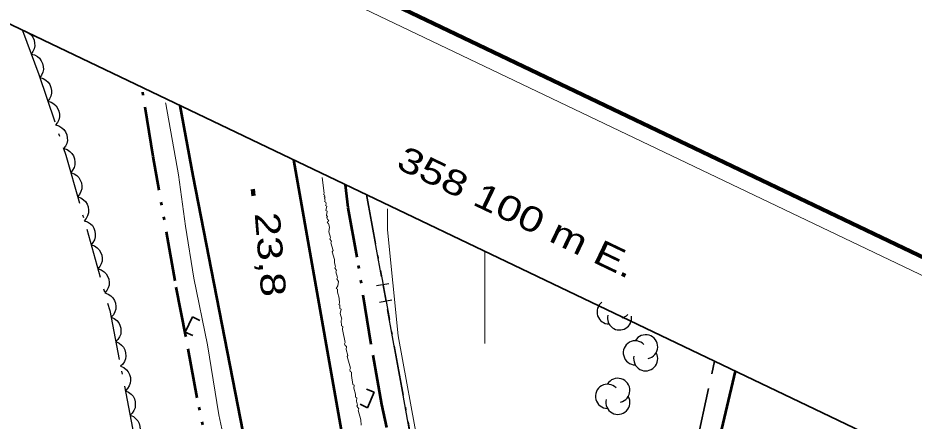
# Model space of a CAD drawing. Extents: x 356765 to 358572, y 5103174 to 5104650.
# Drawn here: x 358072 to 358125.7, y 5104170.1 to 5104194.3 of the extents above; entities that cross this region are included whole.
import ezdxf
from ezdxf.enums import TextEntityAlignment as Align

# ---------------------------------------------------------------- set-up
doc = ezdxf.new("R2010")
doc.units = 0
doc.header["$LTSCALE"] = 0.6
for name, pattern in [('DASH_DOUBLE_DOT', [9.2, 5, -1.2, 0.3, -1.2, 0.3, -1.2]), ('DOT_DASHED', [7.7, 5, -1.2, 0.3, -1.2]), ('LONG_DASHED', [7.5, 6, -1.5])]:
    doc.linetypes.add(name, pattern=pattern)
for name, color, linetype, lineweight in [('2', 7, 'Continuous', 13), ('21', 7, 'Continuous', 53), ('26', 7, 'Continuous', 35), ('3', 7, 'Continuous', 140), ('37', 7, 'Continuous', 13), ('4', 7, 'Continuous', 90), ('44', 7, 'Continuous', 25), ('60', 7, 'Continuous', 13), ('61', 7, 'Continuous', 13)]:
    doc.layers.add(name, color=color, linetype=linetype, lineweight=lineweight)

msp = doc.modelspace()

# ---------------------------------------------------------------- linework, layer by layer
at = {"layer": '2'}
for points in [[(358080.86, 5104189.18), (358080.87, 5104189.12), (358081.63, 5104184.86), (358082.06, 5104181.78), (358082.56, 5104178.65), (358083.37, 5104174.66), (358084.05, 5104170.45), (358084.9, 5104166.53), (358086.48, 5104157.79), (358088.15, 5104149.21), (358088.81, 5104146.18), (358089.01, 5104143.91), (358089.34, 5104142.06), (358089.97, 5104139.15), (358090.69, 5104136.4), (358091.17, 5104133.77), (358091.89, 5104130.32)], [(358090.24, 5104184.69), (358090.37, 5104183.75), (358090.33, 5104183.68), (358090.4, 5104183.64), (358090.36, 5104183.56), (358090.43, 5104183.52), (358090.39, 5104183.45), (358090.43, 5104183.33), (358090.38, 5104183.26), (358090.46, 5104183.21), (358090.49, 5104183.1), (358090.45, 5104183.02), (358090.52, 5104182.98), (358090.47, 5104182.71), (358090.55, 5104182.67), (358090.5, 5104182.41), (358090.57, 5104182.36), (358090.53, 5104182.29), (358090.56, 5104182.17), (358090.64, 5104182.13), (358090.55, 5104181.98), (358090.63, 5104181.94), (358090.69, 5104181.71), (358090.64, 5104181.44), (358090.74, 5104181.09), (358090.7, 5104181.02), (358090.81, 5104180.86), (358090.76, 5104180.78), (358090.9, 5104180.32), (358090.85, 5104180.24), (358090.99, 5104179.78), (358090.98, 5104179.58), (358091.04, 5104179.35), (358091, 5104179.28), (358091.11, 5104179.12), (358091.07, 5104179.04), (358091.16, 5104178.69), (358091.12, 5104178.62), (358091.23, 5104178.46), (358091.18, 5104178.19), (358091.09, 5104178.04), (358091.17, 5104178), (358091.16, 5104177.81), (358091.26, 5104177.46), (358091.28, 5104177.15), (358091.24, 5104177.08), (358091.31, 5104177.04), (358091.31, 5104176.84), (358091.38, 5104176.8), (358091.33, 5104176.54), (358091.43, 5104176.19), (358091.39, 5104176.11), (358091.41, 5104175.8), (358091.48, 5104175.76), (358091.47, 5104175.57), (358091.63, 5104174.8), (358091.59, 5104174.72), (358091.62, 5104174.61), (358091.7, 5104174.56), (358091.69, 5104174.37), (358091.79, 5104174.02), (358091.74, 5104173.95), (358091.94, 5104173.25), (358091.9, 5104173.17), (358091.93, 5104173.06), (358092.01, 5104173.02), (358092, 5104172.82), (358092.09, 5104172.28), (358092.16, 5104172.24), (358092.15, 5104172.05), (358092.25, 5104171.7), (358092.24, 5104171.51), (358092.32, 5104171.47), (358092.31, 5104171.28), (358092.37, 5104171.04), (358092.33, 5104170.97), (358092.44, 5104170.81), (358092.4, 5104170.73), (358092.56, 5104170.15), (358092.58, 5104169.84)], [(358096.06, 5104168.31), (358094.81, 5104175.2), (358094.16, 5104181.56), (358094.17, 5104182.81)]]:
    msp.add_lwpolyline(points, dxfattribs=at)
at = {"layer": '21'}
for points in [[(358090.27, 5104143.17), (358089.41, 5104147.63), (358086.16, 5104166.13), (358082.52, 5104184.8), (358081.74, 5104189.01)], [(358115, 5104173.09), (358115, 5104173.08), (358112.85, 5104163.92), (358111.24, 5104155.76), (358109.71, 5104147.46), (358107.42, 5104135.13), (358106.65, 5104134.09), (358105.3, 5104133.33), (358104.23, 5104132.51), (358103.57, 5104132.48), (358102.37, 5104132.23), (358101.07, 5104132.57), (358099.81, 5104133.3), (358099.02, 5104134.04), (358098.17, 5104134.98), (358097.38, 5104136.05), (358097.26, 5104136.71), (358092.26, 5104164.65), (358088.55, 5104185.75)]]:
    msp.add_lwpolyline(points, dxfattribs=at)
at = {"layer": '21', "linetype": 'LONG_DASHED', "lineweight": 35}
msp.add_lwpolyline([(358099.02, 5104134.04), (358100.63, 5104133.91), (358102.16, 5104134.2), (358102.99, 5104134.34), (358103.94, 5104134.71), (358104.86, 5104135.18), (358105.67, 5104135.74), (358106.23, 5104136.51), (358109.21, 5104152.01), (358111.7, 5104164.12), (358113.77, 5104173.68)], dxfattribs=at)
at = {"layer": '26'}
for p, q in [((358082.04, 5104175.41), (358082.47, 5104176.34)), ((358082.47, 5104176.34), (358082.92, 5104176.11)), ((358082.04, 5104175.41), (358082.5, 5104175.22)), ((358093.37, 5104171.82), (358092.91, 5104172)), ((358093.37, 5104171.82), (358092.97, 5104170.88)), ((358092.97, 5104170.88), (358092.52, 5104171.09))]:
    msp.add_line(p, q, dxfattribs=at)
at = {"layer": '3'}
msp.add_line((358086.1, 5104184), (358086.13, 5104183.6), dxfattribs=at)
at = {"layer": '37', "lineweight": 25}
for p, q in [((358092.89, 5104183.67), (358093.79, 5104178.75)), ((358094.24, 5104178.32), (358093.5, 5104178.19)), ((358093.88, 5104178.26), (358094.06, 5104177.28)), ((358094.42, 5104177.34), (358093.68, 5104177.2)), ((358094.15, 5104176.78), (358095.04, 5104171.86)), ((358095.04, 5104171.86), (358095.94, 5104166.95))]:
    msp.add_line(p, q, dxfattribs=at)
at = {"layer": '37', "linetype": 'DOT_DASHED', "lineweight": 25}
msp.add_line((358092.91, 5104183.67), (358100.84, 5104140.16), dxfattribs=at)
at = {"layer": '4', "linetype": 'DASH_DOUBLE_DOT', "lineweight": 53}
for points in [[(358096.25, 5104101.22), (358096.06, 5104102.24), (358095.3, 5104106.27), (358093.73, 5104115.73), (358092.83, 5104119.82), (358091.52, 5104125.8), (358090.62, 5104129.45), (358089, 5104137.91), (358088.29, 5104141.27), (358087.48, 5104145.95), (358086.65, 5104151.5), (358085.83, 5104156.36), (358085.29, 5104159.44), (358083.88, 5104166.22), (358082.75, 5104171.47), (358082.08, 5104175.18), (358081.43, 5104178.49), (358080.12, 5104185.96), (358079.44, 5104190.1)], [(358099.94, 5104135.79), (358099.52, 5104138.09), (358099.23, 5104139.67), (358098.86, 5104142.06), (358098.58, 5104143.5), (358098, 5104146.74), (358097.34, 5104150.64), (358096.55, 5104156.05), (358095.71, 5104160.69), (358094.53, 5104166.56), (358094.12, 5104169.69), (358093.83, 5104171.08), (358093.19, 5104174.68), (358092.35, 5104179.92), (358091.8, 5104182.9), (358091.64, 5104184.26)]]:
    msp.add_lwpolyline(points, dxfattribs=at)
at = {"layer": '44', "linetype": 'DOT_DASHED'}
msp.add_lwpolyline([(358072.29, 5104193.51), (358073.26, 5104190.87), (358074.88, 5104186.04), (358077.51, 5104176.72), (358081.46, 5104156.45), (358082.7, 5104150.27), (358083.51, 5104144.71), (358083.23, 5104142.12), (358081.92, 5104140.49), (358079.2, 5104138.46), (358075.75, 5104137.23), (358071.4, 5104136.5)], dxfattribs=at)
at = {"layer": '44'}
for points in [[(358072.29, 5104193.51), (358072.49, 5104193.46), (358072.67, 5104193.36), (358072.8, 5104193.25), (358072.9, 5104193.11), (358072.98, 5104192.94), (358073.01, 5104192.75), (358073.02, 5104192.59), (358072.98, 5104192.42), (358072.91, 5104192.25), (358072.81, 5104192.1)], [(358072.81, 5104192.1), (358073.01, 5104192.05), (358073.18, 5104191.95), (358073.31, 5104191.85), (358073.41, 5104191.7), (358073.49, 5104191.53), (358073.53, 5104191.35), (358073.54, 5104191.18), (358073.5, 5104191.01), (358073.43, 5104190.84), (358073.32, 5104190.69)], [(358073.32, 5104190.69), (358073.52, 5104190.64), (358073.69, 5104190.53), (358073.82, 5104190.42), (358073.92, 5104190.27), (358073.99, 5104190.1), (358074.02, 5104189.92), (358074.03, 5104189.75), (358073.98, 5104189.58), (358073.91, 5104189.41), (358073.8, 5104189.27)], [(358073.8, 5104189.27), (358074, 5104189.21), (358074.17, 5104189.11), (358074.3, 5104189), (358074.39, 5104188.85), (358074.47, 5104188.68), (358074.5, 5104188.49), (358074.5, 5104188.33), (358074.46, 5104188.16), (358074.38, 5104187.99), (358074.27, 5104187.85)], [(358074.27, 5104187.85), (358074.47, 5104187.79), (358074.65, 5104187.68), (358074.77, 5104187.58), (358074.87, 5104187.43), (358074.94, 5104187.26), (358074.97, 5104187.07), (358074.98, 5104186.91), (358074.94, 5104186.74), (358074.86, 5104186.57), (358074.75, 5104186.43)], [(358074.77, 5104186.43), (358074.97, 5104186.37), (358075.13, 5104186.25), (358075.25, 5104186.14), (358075.34, 5104185.99), (358075.41, 5104185.81), (358075.43, 5104185.62), (358075.43, 5104185.46), (358075.38, 5104185.29), (358075.29, 5104185.13), (358075.18, 5104184.99)], [(358075.18, 5104184.99), (358075.38, 5104184.92), (358075.54, 5104184.81), (358075.66, 5104184.69), (358075.75, 5104184.54), (358075.82, 5104184.37), (358075.84, 5104184.18), (358075.84, 5104184.02), (358075.78, 5104183.85), (358075.7, 5104183.68), (358075.58, 5104183.54)], [(358075.58, 5104183.54), (358075.78, 5104183.48), (358075.95, 5104183.36), (358076.07, 5104183.25), (358076.16, 5104183.1), (358076.22, 5104182.93), (358076.25, 5104182.73), (358076.25, 5104182.57), (358076.19, 5104182.4), (358076.11, 5104182.24), (358075.99, 5104182.1)], [(358075.99, 5104182.1), (358076.19, 5104182.04), (358076.36, 5104181.92), (358076.48, 5104181.81), (358076.57, 5104181.65), (358076.63, 5104181.48), (358076.65, 5104181.29), (358076.65, 5104181.13), (358076.6, 5104180.96), (358076.51, 5104180.79), (358076.4, 5104180.66)], [(358076.4, 5104180.66), (358076.6, 5104180.59), (358076.76, 5104180.47), (358076.88, 5104180.36), (358076.97, 5104180.21), (358077.04, 5104180.04), (358077.06, 5104179.85), (358077.06, 5104179.68), (358077.01, 5104179.52), (358076.92, 5104179.35), (358076.81, 5104179.21)], [(358076.81, 5104179.21), (358077, 5104179.15), (358077.17, 5104179.03), (358077.29, 5104178.92), (358077.38, 5104178.77), (358077.45, 5104178.59), (358077.47, 5104178.4), (358077.47, 5104178.24), (358077.41, 5104178.07), (358077.33, 5104177.91), (358077.21, 5104177.77)], [(358077.21, 5104177.77), (358077.41, 5104177.7), (358077.58, 5104177.59), (358077.7, 5104177.47), (358077.79, 5104177.32), (358077.85, 5104177.15), (358077.87, 5104176.96), (358077.87, 5104176.8), (358077.82, 5104176.63), (358077.74, 5104176.46), (358077.62, 5104176.33)], [(358077.59, 5104176.32), (358077.78, 5104176.24), (358077.94, 5104176.11), (358078.05, 5104175.98), (358078.12, 5104175.83), (358078.18, 5104175.65), (358078.18, 5104175.46), (358078.17, 5104175.29), (358078.1, 5104175.13), (358078, 5104174.97), (358077.88, 5104174.85)], [(358077.88, 5104174.85), (358078.07, 5104174.76), (358078.22, 5104174.63), (358078.33, 5104174.51), (358078.41, 5104174.35), (358078.46, 5104174.18), (358078.47, 5104173.98), (358078.45, 5104173.82), (358078.39, 5104173.66), (358078.29, 5104173.5), (358078.16, 5104173.37)], [(358078.16, 5104173.37), (358078.35, 5104173.29), (358078.51, 5104173.16), (358078.62, 5104173.04), (358078.7, 5104172.88), (358078.75, 5104172.7), (358078.75, 5104172.51), (358078.74, 5104172.35), (358078.67, 5104172.19), (358078.58, 5104172.03), (358078.45, 5104171.9)], [(358078.45, 5104171.9), (358078.64, 5104171.82), (358078.8, 5104171.69), (358078.91, 5104171.57), (358078.99, 5104171.41), (358079.04, 5104171.23), (358079.04, 5104171.04), (358079.03, 5104170.88), (358078.96, 5104170.71), (358078.86, 5104170.56), (358078.74, 5104170.43)], [(358078.74, 5104170.43), (358078.93, 5104170.35), (358079.08, 5104170.22), (358079.2, 5104170.1), (358079.27, 5104169.94), (358079.32, 5104169.76), (358079.33, 5104169.57), (358079.31, 5104169.41), (358079.25, 5104169.24), (358079.15, 5104169.08), (358079.02, 5104168.96)]]:
    msp.add_lwpolyline(points, dxfattribs=at)
for centre, start, end in [((358107.4492, 5104176.6288), 126.28708, 269.80395), ((358108.0704, 5104176.2676), 166.93686, 7.87672), ((358108.0704, 5104176.9899), 282.26916, 313.89042), ((358109.6417, 5104174.5375), 282.26917, 149.72626), ((358109.0205, 5104174.1764), 44.11537, 269.80396), ((358109.6417, 5104173.8153), 166.93686, 29.62122), ((358107.9717, 5104171.9275), 282.26917, 149.72626), ((358107.3505, 5104171.5664), 44.11537, 269.80396), ((358107.9717, 5104171.2053), 166.93686, 29.62122)]:
    msp.add_arc(centre, 0.7223, start, end, dxfattribs=at)
at = {"layer": '60', "lineweight": 158}
msp.add_lwpolyline([(356765.24, 5103856.84), (358192.2, 5103173.84), (358571.69, 5103966.7), (357144.73, 5104649.7)], close=True, dxfattribs=at)
at = {"layer": '60'}
msp.add_lwpolyline([(356766.57, 5103857.31), (358191.72, 5103175.17), (358570.35, 5103966.23), (357145.2, 5104648.37)], close=True, dxfattribs=at)
at = {"layer": '60', "lineweight": 35}
msp.add_lwpolyline([(356779.89, 5103862.01), (357952.48, 5103300.77), (358322.47, 5104073.79), (357149.88, 5104635.03)], close=True, dxfattribs=at)
at = {"layer": '61'}
msp.add_line((358100, 5104174.73), (358100, 5104180.27), dxfattribs=at)

# ---------------------------------------------------------------- texts
at = {"layer": '3', "width": 1.3}
msp.add_text('23,8   ', height=1.5, rotation=274.619, dxfattribs=at).set_placement((358086.2, 5104182.55))
at = {"layer": '61', "width": 1.3}
msp.add_text(' 358 100 m E.', height=1.5, rotation=334.42, dxfattribs=at).set_placement((358101.2762, 5104182.1007), align=Align.CENTER)

doc.saveas('drawing.dxf')
